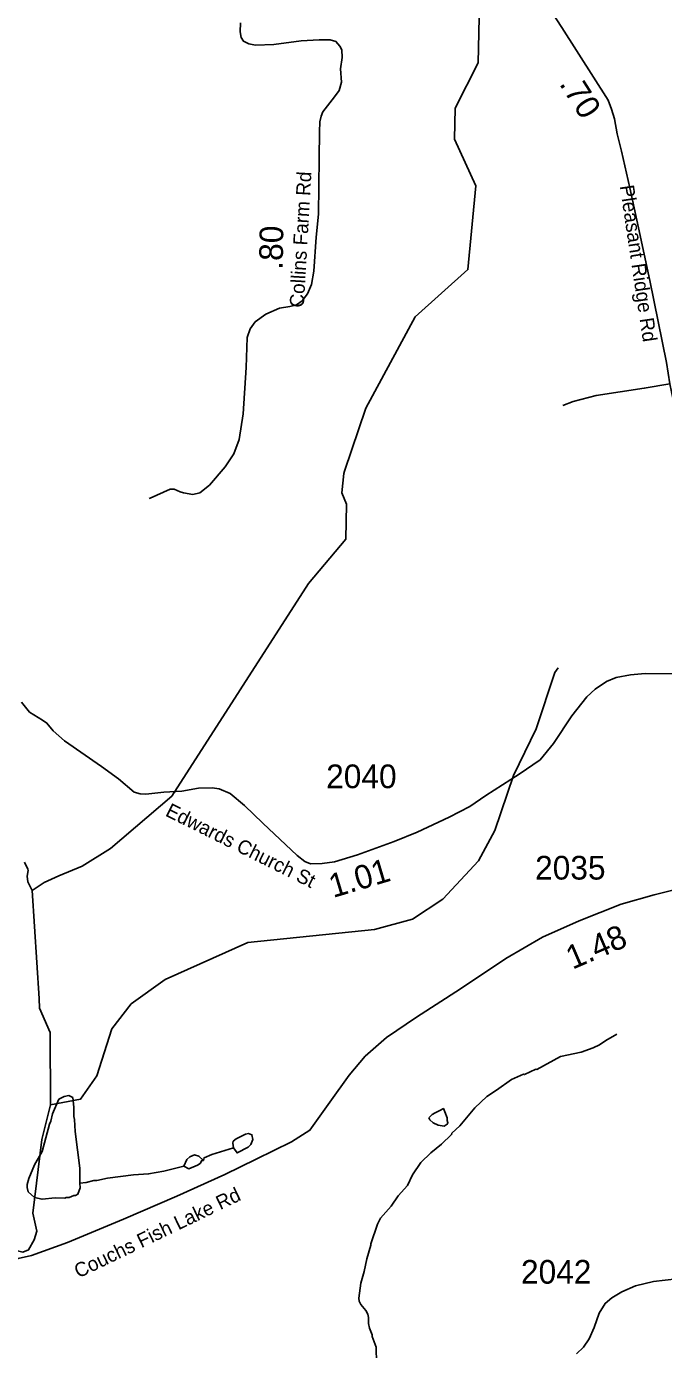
# Model space of a CAD drawing. Extents: x 1248089 to 1457196, y 820910 to 988753.
# Drawn here: x 1441727 to 1445090, y 932189 to 939171 of the extents above; entities that cross this region are included whole.
import ezdxf

# ---------------------------------------------------------------- set-up
doc = ezdxf.new("R2010")
doc.units = 0
for name, color, linetype in [('Exist Hydrographic Creek Single Shore', 7, 'Continuous'), ('Exist Hydrographic Misc Water Feature', 7, 'Continuous'), ('Exist Road Non-System Type 51', 7, 'Continuous'), ('Exist Road Secondary Type 41 Attributed', 7, 'Continuous'), ('Exist Road Secondary Type 51 Attributed', 7, 'Continuous'), ('Exist Road Secondary Type 51 Label', 7, 'Continuous'), ('Prop GRAU CAT1 Cell', 7, 'Continuous'), ('Prop Lane Lines', 7, 'Continuous')]:
    doc.layers.add(name, color=color, linetype=linetype)

msp = doc.modelspace()

# ---------------------------------------------------------------- linework, layer by layer
at = {"layer": 'Exist Hydrographic Creek Single Shore'}
for points in [[(1443779.3, 937638.9), (1444057.6, 937887.8), (1444099.6, 938330.1), (1443987.5, 938575.4), (1443990.6, 938739.4), (1444112.5, 938979.9), (1444118.6, 939298.3), (1444087.6, 939423.7), (1443926.5, 939692.8)], [(1442021.5, 934739.9), (1442171.6, 934833.3), (1442494.6, 935109.1), (1443216.5, 936230.5), (1443412.6, 936466.1), (1443416.6, 936649.9), (1443392.6, 936709.5), (1443402.5, 936811.1), (1443406.7, 936823.6)], [(1441853.6, 933480.5), (1441852.5, 933861.4), (1441796.6, 933990.5), (1441793.8, 934041.9)], [(1441495.2, 932707.2), (1441533.2, 932756.3), (1441612, 932726.8), (1441708.3, 932702.1), (1441738.5, 932714.1), (1441767.1, 932768.2), (1441782.2, 932813.6), (1441760, 932908.3), (1441808.6, 933297.5), (1441853.6, 933480.5)]]:
    msp.add_lwpolyline(points, dxfattribs=at)
at = {"layer": 'Exist Hydrographic Misc Water Feature'}
for points in [[(1443406.7, 936823.6), (1443518.6, 937156.7), (1443779.3, 937638.9)], [(1441853.6, 933480.5), (1442012.6, 933510.2), (1442098.6, 933633.1), (1442178.6, 933881.1), (1442280.6, 934013.6), (1442458.6, 934141.3), (1442895.5, 934336), (1443564.6, 934404.7), (1443765.6, 934459.7), (1443925.6, 934564.9), (1444113.6, 934767.9), (1444199.6, 934927), (1444297.6, 935217.2), (1444418.6, 935464.2), (1444516.6, 935761), (1444533.6, 935787)], [(1441716.2, 934760.6), (1441733.6, 934724.2), (1441735.5, 934716.2), (1441731, 934686.2), (1441734.4, 934656.2), (1441757.9, 934611)], [(1441897.4, 934688.5), (1442021.5, 934739.9)], [(1441793.8, 934041.9), (1441757.9, 934611), (1441819.9, 934653.6), (1441897.4, 934688.5)], [(1444844.4, 933853.2), (1444785.8, 933820.3), (1444751.4, 933796.9), (1444719.2, 933781.5), (1444654.8, 933758.6), (1444546.3, 933734.6), (1444421.1, 933666.8), (1444416.3, 933667.8), (1444356.7, 933640), (1444351.6, 933641.2), (1444288.3, 933613.2), (1444209.2, 933556.6), (1444156.7, 933523.6), (1444093.7, 933464.6), (1444014, 933370), (1443973.4, 933330.7), (1443971.3, 933322.9), (1443918.3, 933271.7), (1443862.3, 933225.9), (1443809.4, 933175), (1443765.6, 933110.4), (1443738.6, 933054.9), (1443689.6, 932999.8), (1443652.7, 932944.4), (1443595.6, 932881.4), (1443581, 932849.7), (1443545.3, 932746.2), (1443545.9, 932739.3), (1443523.8, 932666.6), (1443509.7, 932600.5), (1443491.6, 932539.1), (1443482.3, 932459.3), (1443483.9, 932443.2), (1443491.7, 932427.1), (1443519.1, 932394.5), (1443528.7, 932374.4), (1443532.5, 932358.3), (1443531.9, 932326.3), (1443537.6, 932302.1), (1443552.9, 932265.8), (1443552.7, 932257.8), (1443573.8, 932201.4), (1443574.4, 932117.4)], [(1441898.2, 933510.1), (1441865.2, 933433.2), (1441856.5, 933393.3), (1441848.2, 933377.4), (1441809.8, 933234.1), (1441770.5, 933162.7), (1441739.3, 933091.2), (1441730.8, 933059.4), (1441730.4, 933043.4), (1441735.9, 933021)], [(1441972.3, 933518.3), (1441950.9, 933529.6), (1441926.8, 933524), (1441898.2, 933510.1)], [(1442008.5, 933066.1), (1442008.3, 933146.4), (1441983.6, 933339), (1441980.7, 933403), (1441976.9, 933419.1), (1441977.8, 933467.1), (1441972.3, 933518.3)], [(1443850.9, 933410.6), (1443856.6, 933401), (1443874.3, 933384.6), (1443900.1, 933372.2), (1443932, 933367.6), (1443948.2, 933377.3), (1443952.3, 933385.2), (1443948.5, 933397.3), (1443948.8, 933411.2), (1443935.3, 933443.5), (1443928.5, 933460), (1443909.4, 933450), (1443885.2, 933438.4), (1443869, 933428.8), (1443850.9, 933410.6)], [(1442819.4, 933252.7), (1442838.7, 933225.9), (1442898.1, 933256.3), (1442912.4, 933270.1), (1442922.8, 933297.8), (1442917.3, 933321.9), (1442899.3, 933328.3), (1442883.2, 933324.6), (1442834.9, 933301.4), (1442818.7, 933287.7), (1442816.5, 933277.7), (1442819.4, 933252.7)], [(1442660.9, 933187), (1442637.3, 933208.9), (1442613.4, 933215.4), (1442589.2, 933205.9), (1442573, 933192.1), (1442557.5, 933156.9)], [(1442819.4, 933252.7), (1442705.5, 933217.8), (1442665.2, 933200.4), (1442660.9, 933187)], [(1442557.5, 933156.9), (1442451.9, 933130.3), (1442371.7, 933115.8), (1442292.3, 933110.3), (1442155.3, 933093.7), (1442099.1, 933080.7), (1442083.1, 933081), (1442042.9, 933069.7), (1442008.5, 933066.1)], [(1442557.5, 933156.9), (1442584.2, 933141.9), (1442630.5, 933161.1), (1442644.7, 933170.8), (1442652.9, 933186.7), (1442660.9, 933187)], [(1442008.5, 933066.1), (1442010.4, 933042.2), (1441997.8, 933008.5), (1441985.7, 933000.7), (1441977.7, 933000.8), (1441953.5, 932991.3), (1441937.5, 932991.6), (1441929.4, 932987.7), (1441879.5, 932988.6), (1441809.4, 932981.9), (1441769.5, 932990.7), (1441735.9, 933021)]]:
    msp.add_lwpolyline(points, dxfattribs=at)
at = {"layer": 'Exist Road Non-System Type 51'}
msp.add_lwpolyline([(1445123, 937284.5), (1444988.2, 937262), (1444734.2, 937223.8), (1444612.9, 937192.3), (1444558.9, 937169.8)], dxfattribs=at)
at = {"layer": 'Exist Road Secondary Type 41 Attributed'}
msp.add_lwpolyline([(1442856.4, 939190.7), (1442855.4, 939141.9), (1442861.2, 939112.3), (1442872.7, 939093.2), (1442900.4, 939078.8), (1442935.7, 939073.1), (1443032.3, 939075), (1443177.2, 939095.1), (1443272.8, 939100.8), (1443331.1, 939099.9), (1443360.7, 939091.3), (1443380.8, 939066.4), (1443391.3, 939047.3), (1443394.2, 939008), (1443385.6, 938947.8), (1443390.2, 938876.4), (1443378.7, 938833.4), (1443353.9, 938799), (1443290.8, 938720.5), (1443282.3, 938698), (1443276.6, 938668.3), (1443273.7, 938615.7), (1443272.7, 938476.1), (1443268, 938180.3), (1443256.5, 938058.9), (1443243.3, 937880.3), (1443232.6, 937808.4), (1443211, 937759.9), (1443182.3, 937722.2), (1443151.8, 937702.4), (1443117.7, 937693.4), (1443063.8, 937684.5), (1442990.2, 937652.1), (1442934.6, 937612.6), (1442907.6, 937574.9), (1442891.5, 937529.9), (1442886.1, 937371.8), (1442871.9, 937126.5), (1442850.3, 936991.7), (1442821.6, 936916.3), (1442776.7, 936846.2), (1442692.7, 936749.9), (1442642.4, 936710.3), (1442604.7, 936701.4), (1442556.2, 936710.3), (1442538.3, 936715.7), (1442507.3, 936728.7), (1442486, 936728.7), (1442380, 936682), (1442374.9, 936679.6)], dxfattribs=at)
at = {"layer": 'Exist Road Secondary Type 51 Attributed'}
for points in [[(1443964.9, 940438.3), (1443986.4, 940375.5), (1444044.7, 940203.3), (1444084.8, 940082.8), (1444174.5, 939809.9), (1444220.3, 939699.5), (1444266.2, 939614.4), (1444377.1, 939436.5), (1444552.7, 939166.4), (1444720.8, 938903.9), (1444798, 938782), (1444816.1, 938734.2), (1444831.4, 938683.5), (1444845.8, 938605.1), (1444868.7, 938513.3), (1444912.6, 938319.6), (1444958.5, 938108.5), (1445017.7, 937829.8), (1445105.2, 937396.9), (1445123, 937284.5), (1445141.1, 937201.1), (1445164.7, 937005.4)], [(1445358, 935752.4), (1444993.2, 935756.1), (1444916.1, 935749.4), (1444840.1, 935734.8), (1444789.8, 935713.6), (1444729.4, 935673.3), (1444684.7, 935633), (1444605.4, 935532.3), (1444508.5, 935387.6), (1444439.2, 935301.4), (1444327.4, 935225.3), (1444151.4, 935111.7), (1444067.5, 935054.6), (1443959.1, 934998.7), (1443789.2, 934918.2), (1443668.5, 934870.1), (1443474.7, 934799.5), (1443354, 934762.6), (1443288, 934753.6), (1443226.5, 934751.4), (1443196.3, 934763.7), (1443156.1, 934796.1), (1442974.2, 934966.8), (1442878.1, 935059.7), (1442803.2, 935123.4), (1442744, 935148.1), (1442708.2, 935153.6), (1442635.5, 935151.4), (1442546.8, 935134.6), (1442451.8, 935130.1), (1442357.9, 935120), (1442326.6, 935121.1), (1442296.4, 935130.1), (1442213.7, 935200.6), (1442123.6, 935266.3), (1441927.9, 935401.6), (1441868.7, 935454.2), (1441835.2, 935494.5), (1441812.1, 935510.1), (1441742.7, 935552.6), (1441700.3, 935605.2)], [(1441495.2, 932707.2), (1441543.4, 932682.1), (1441635.1, 932664.2), (1441684.2, 932668.6), (1441753.5, 932684.3), (1441943.6, 932753.7), (1442238.7, 932876.7), (1442520.4, 932997.5), (1442774.5, 933113.2), (1442939.9, 933193.8), (1443125.5, 933285.5), (1443223.8, 933345.9), (1443328.2, 933493.3), (1443431, 933636.5), (1443516, 933737.2), (1443627.8, 933835.6), (1443785.7, 933941.9), (1444018.2, 934091.8), (1444257.4, 934252.9), (1444451.9, 934364.8), (1444645.3, 934451.1), (1444866.7, 934538.4), (1445041, 934587.6), (1445284.7, 934650.3)], [(1445160.7, 932561.2), (1445036.8, 932547.4), (1444943, 932524.9), (1444870.4, 932492.3), (1444816.7, 932462.3), (1444781.6, 932432.2), (1444750.6, 932380.3), (1444723.1, 932305.2), (1444698, 932245.1), (1444668, 932201.3), (1444630.5, 932166.2)]]:
    msp.add_lwpolyline(points, dxfattribs=at)

# ---------------------------------------------------------------- texts
at = {"layer": 'Exist Road Secondary Type 51 Label'}
for s, rotation, p in [('Collins Farm Rd', 86.71315, (1443190.7, 937685.6)), ('Pleasant Ridge Rd', 278.47835, (1444859, 938329.1)), ('Edwards Church St', 333.51622, (1442455.5, 935007.8)), ('Couchs Fish Lake Rd', 25.70953, (1442001.8, 932563.5))]:
    msp.add_text(s, height=75, rotation=rotation, dxfattribs=at).set_placement(p)
at = {"layer": 'Prop GRAU CAT1 Cell'}
for s, rotation, p in [('.70', 302.35412, (1444537, 938868.5)), ('.80', 89.07926, (1443079.8, 937886.7)), ('1.01', 16.58364, (1443345.8, 934571.3)), ('1.48', 23.21476, (1444609.4, 934192.4))]:
    msp.add_text(s, height=125, rotation=rotation, dxfattribs=at).set_placement(p)
at = {"layer": 'Prop Lane Lines'}
for s, p in [('2040', (1443309.3, 935151.1)), ('2035', (1444412.2, 934668.8)), ('2042', (1444337.6, 932536.2))]:
    msp.add_text(s, height=125, dxfattribs=at).set_placement(p)

doc.saveas('drawing.dxf')
